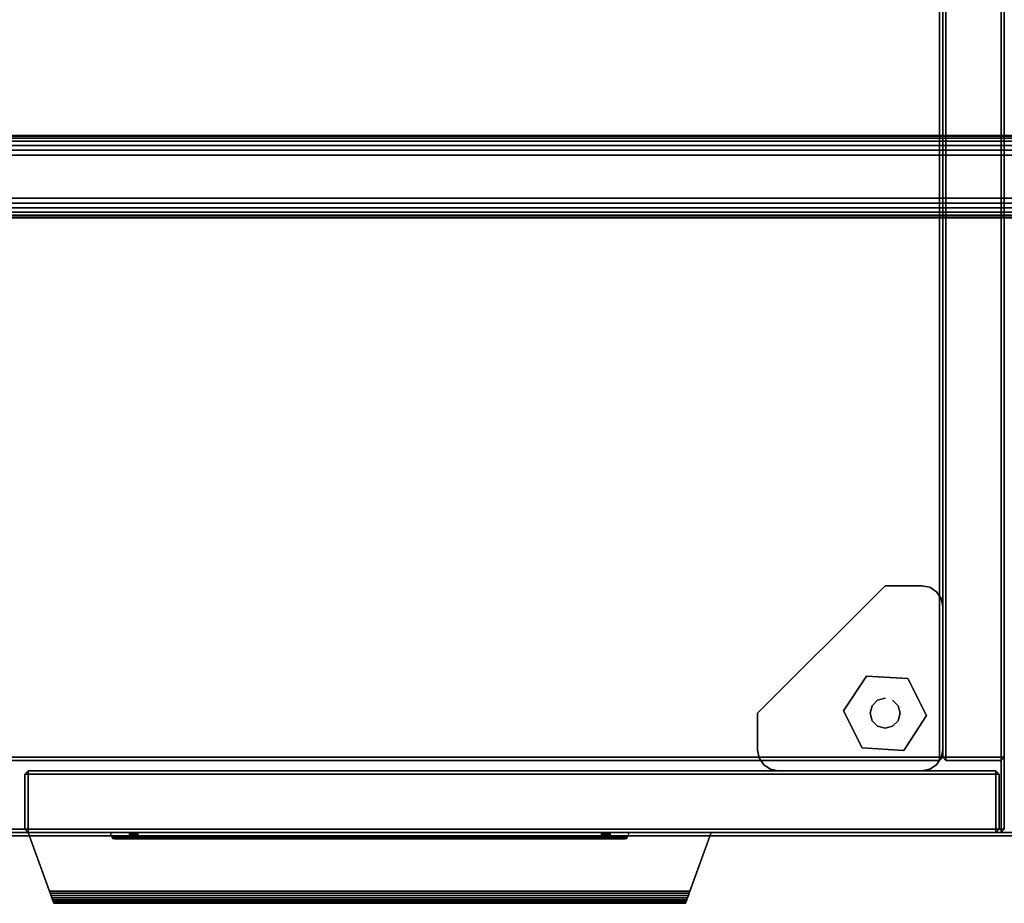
# Model space of a CAD drawing. Header units: inches. Extents: x -213 to 429, y -72 to 85.
# Tile 617 of 656: x 365 to 377, y 61 to 72. Entities that reach past the tile are written whole.
import ezdxf
from ezdxf.enums import TextEntityAlignment as Align

# ---------------------------------------------------------------- set-up
doc = ezdxf.new("R2010")
doc.units = ezdxf.units.IN
doc.header["$LTSCALE"] = 96
doc.header["$MEASUREMENT"] = 0
for name, color, linetype in [('A-FURN-3-BE_HOLD-LEG-BASE', 253, 'Continuous'), ('A-FURN-3-BE_HOLD-STOR-BOTTOM-WOOD-HORIZONTAL', 33, 'Continuous'), ('A-FURN-3-BE_HOLD-STOR-BOTTOM-WOOD-TRIM-HORIZONTAL', 37, 'Continuous'), ('A-FURN-3-BE_HOLD-STOR-BOTTOM-WOOD-TRIM-VERTICAL', 37, 'Continuous'), ('A-FURN-3-BE_HOLD-STOR-DOOR-PULL', 253, 'Continuous'), ('A-FURN-3-BE_HOLD-STOR-DOOR-WOOD-TRIM-HORIZONTAL', 37, 'Continuous'), ('A-FURN-3-BE_HOLD-STOR-DOOR-WOOD-TRIM-VERTICAL', 37, 'Continuous'), ('A-FURN-3-BE_HOLD-STOR-DOOR-WOOD-VERTICAL', 33, 'Continuous'), ('A-FURN-3-BE_HOLD-STOR-SHELF-WOOD-HORIZONTAL', 33, 'Continuous'), ('A-FURN-3-BE_HOLD-STOR-SHELF-WOOD-TRIM-HORIZONTAL', 37, 'Continuous'), ('A-FURN-3-BE_HOLD-STOR-SHELF-WOOD-TRIM-VERTICAL', 37, 'Continuous'), ('A-FURN-3-BE_HOLD-STOR-SIDE-WOOD-TRIM-HORIZONTAL', 37, 'Continuous'), ('A-FURN-3-BE_HOLD-STOR-SIDE-WOOD-TRIM-VERTICAL', 37, 'Continuous'), ('A-FURN-3-BE_HOLD-STOR-SIDE-WOOD-VERTICAL', 33, 'Continuous'), ('A-FURN-3-BE_HOLD-STOR-SUPPORT-GLIDE-METAL', 251, 'Continuous'), ('A-FURN-3-BE_HOLD-STOR-SUPPORT-PLASTIC', 251, 'Continuous'), ('A-FURN-3-BE_HOLD-STOR-TOP-WOOD-HORIZONTAL', 33, 'Continuous'), ('A-FURN-3-BE_HOLD-STOR-TOP-WOOD-TRIM-HORIZONTAL', 37, 'Continuous'), ('A-FURN-3-BE_HOLD-STOR-TOP-WOOD-TRIM-VERTICAL', 37, 'Continuous'), ('A-FURN-HAWORTH-ATT', 251, 'Continuous')]:
    doc.layers.add(name, color=color, linetype=linetype)
doc.styles.get("Standard").update_dxf_attribs({"font": 'trebuc.ttf'})

# ---------------------------------------------------------------- blocks, each defined once
blk = doc.blocks.new('BMAL-1684-YYYYS-1HG-3D-3')
at = {"layer": 'A-FURN-3-BE_HOLD-STOR-TOP-WOOD-HORIZONTAL'}
for points, invisible_edges in [([(0.04, -0.04, 21.35), (83.93, -0.04, 21.35), (83.93, -15.96, 21.35), (0.04, -15.96, 21.35)], 1), ([(83.93, -15.96, 22.1), (83.93, -0.04, 22.1), (0.04, -0.04, 22.1), (0.04, -15.96, 22.1)], 2)]:
    blk.add_3dface(points, dxfattribs=dict(at, invisible_edges=invisible_edges))
at = {"layer": 'A-FURN-3-BE_HOLD-STOR-TOP-WOOD-TRIM-HORIZONTAL'}
for points in [[(0.04, -16, 21.39), (0.04, -15.96, 21.35), (83.93, -15.96, 21.35), (83.93, -16, 21.39)], [(0.04, -15.96, 22.1), (0.04, -16, 22.06), (83.93, -16, 22.06), (83.93, -15.96, 22.1)], [(83.93, -16, 21.39), (83.93, -16, 22.06), (0.04, -16, 22.06), (0.04, -16, 21.39)]]:
    blk.add_3dface(points, dxfattribs=at)
at = {"layer": 'A-FURN-HAWORTH-ATT', "flags": 1}
for tag, p in [('HAWMC', (0, 0)), ('HAWPN', (0, -0.167)), ('HAWSN', (0, -0.333))]:
    blk.add_attdef(tag, text='', height=0.1, dxfattribs=at).set_placement(p, align=Align.TOP_CENTER)
blk = doc.blocks.new('BS22-1624-TTNRWNR-WITH-GLIDES-3D-3')
at = {"layer": 'A-FURN-3-BE_HOLD-STOR-BOTTOM-WOOD-HORIZONTAL'}
for points, invisible_edges in [([(23.92, -15.92, 1.34), (23.92, -0.04, 1.34), (0.04, -0.04, 1.34), (0.04, -15.92, 1.34)], 2), ([(0.04, -0.04, 0.59), (23.92, -0.04, 0.59), (23.92, -15.92, 0.59), (0.04, -15.92, 0.59)], 1)]:
    blk.add_3dface(points, dxfattribs=dict(at, invisible_edges=invisible_edges))
at = {"layer": 'A-FURN-3-BE_HOLD-STOR-BOTTOM-WOOD-TRIM-HORIZONTAL'}
for points in [[(0.04, -15.92, 1.34), (0.04, -15.96, 1.3), (23.92, -15.96, 1.3), (23.92, -15.92, 1.34)], [(0.04, -15.96, 0.63), (0.04, -15.92, 0.59), (23.92, -15.92, 0.59), (23.92, -15.96, 0.63)], [(23.92, -15.96, 0.63), (23.92, -15.96, 1.3), (0.04, -15.96, 1.3), (0.04, -15.96, 0.63)]]:
    blk.add_3dface(points, dxfattribs=at)
at = {"layer": 'A-FURN-3-BE_HOLD-STOR-BOTTOM-WOOD-TRIM-VERTICAL'}
for points in [[(23.92, -15.92, 1.34), (23.96, -15.92, 1.3), (23.96, -0.04, 1.3), (23.92, -0.04, 1.34)], [(23.92, -0.04, 0.59), (23.96, -0.04, 0.63), (23.96, -15.92, 0.63), (23.92, -15.92, 0.59)], [(23.96, -15.92, 1.3), (23.92, -15.92, 1.34), (23.92, -15.96, 1.3)], [(23.96, -15.92, 0.63), (23.92, -15.96, 0.63), (23.92, -15.92, 0.59)], [(23.96, -15.92, 1.3), (23.92, -15.96, 1.3), (23.92, -15.96, 0.63), (23.96, -15.92, 0.63)]]:
    blk.add_3dface(points, dxfattribs=at)
at = {"layer": 'A-FURN-3-BE_HOLD-STOR-DOOR-PULL'}
for points, invisible_edges in [([(12.372, -16.755, 20.913), (12.082, -15.96, 21.185), (12.082, -15.96, 21.13), (12.342, -16.674, 20.731)], 8), ([(19.147, -16.036, 20.786), (19.343, -16.036, 21.088), (13.134, -16.036, 21.088), (13.33, -16.036, 20.786)], 8), ([(13.33, -16.036, 20.786), (13.341, -16.036, 20.772), (19.136, -16.036, 20.772), (19.147, -16.036, 20.786)], 10), ([(13.341, -16.036, 20.772), (13.354, -16.036, 20.76), (19.124, -16.036, 20.76), (19.136, -16.036, 20.772)], 10), ([(13.354, -16.036, 20.76), (13.368, -16.036, 20.751), (19.109, -16.036, 20.751), (19.124, -16.036, 20.76)], 10), ([(13.368, -16.036, 20.751), (13.384, -16.036, 20.744), (19.093, -16.036, 20.744), (19.109, -16.036, 20.751)], 10), ([(13.384, -16.036, 20.744), (13.401, -16.036, 20.74), (19.076, -16.036, 20.74), (19.093, -16.036, 20.744)], 10), ([(13.401, -16.036, 20.74), (13.418, -16.036, 20.738), (19.059, -16.036, 20.738), (19.076, -16.036, 20.74)], 8), ([(20.395, -15.96, 21.185), (20.106, -16.755, 20.913), (20.135, -16.674, 20.731), (20.395, -15.96, 21.13)], 2), ([(12.381, -16.78, 20.9), (12.372, -16.755, 20.913), (12.342, -16.674, 20.731), (12.352, -16.7, 20.721)], 10), ([(12.352, -16.7, 20.721), (12.362, -16.727, 20.718), (12.388, -16.8, 20.882), (12.381, -16.78, 20.9)], 10), ([(12.394, -16.815, 20.858), (12.388, -16.8, 20.882), (12.362, -16.727, 20.718), (12.372, -16.754, 20.723)], 10), ([(12.372, -16.754, 20.723), (12.381, -16.779, 20.736), (12.396, -16.822, 20.832), (12.394, -16.815, 20.858)], 10), ([(20.106, -16.754, 20.723), (20.084, -16.815, 20.858), (20.081, -16.822, 20.832), (20.097, -16.779, 20.736)], 5), ([(20.116, -16.727, 20.718), (20.089, -16.8, 20.882), (20.084, -16.815, 20.858), (20.106, -16.754, 20.723)], 5), ([(20.126, -16.7, 20.721), (20.097, -16.78, 20.9), (20.089, -16.8, 20.882), (20.116, -16.727, 20.718)], 5), ([(20.106, -16.755, 20.913), (20.097, -16.78, 20.9), (20.126, -16.7, 20.721), (20.135, -16.674, 20.731)], 10), ([(12.396, -16.822, 20.804), (12.396, -16.822, 20.832), (12.381, -16.779, 20.736), (12.388, -16.8, 20.754)], 10), ([(12.388, -16.8, 20.754), (12.393, -16.814, 20.777), (12.396, -16.822, 20.804)], 8), ([(20.097, -16.779, 20.736), (20.081, -16.822, 20.832), (20.081, -16.822, 20.804), (20.089, -16.8, 20.754)], 5), ([(20.089, -16.8, 20.754), (20.081, -16.822, 20.804), (20.084, -16.814, 20.777)], 1)]:
    blk.add_3dface(points, dxfattribs=dict(at, invisible_edges=invisible_edges))
at = {"layer": 'A-FURN-3-BE_HOLD-STOR-DOOR-WOOD-TRIM-HORIZONTAL'}
for points in [[(23.858, -15.21, 1.505), (23.858, -15.25, 1.465), (12.082, -15.25, 1.465), (12.082, -15.21, 1.505)], [(12.082, -15.21, 21.185), (12.082, -15.25, 21.225), (23.858, -15.25, 21.225), (23.858, -15.21, 21.185)], [(23.858, -15.25, 1.465), (23.858, -15.92, 1.465), (12.082, -15.92, 1.465), (12.082, -15.25, 1.465)], [(23.858, -15.92, 21.225), (23.858, -15.25, 21.225), (12.082, -15.25, 21.225), (12.082, -15.92, 21.225)], [(12.082, -15.96, 1.505), (12.082, -15.92, 1.465), (23.858, -15.92, 1.465), (23.858, -15.96, 1.505)], [(23.858, -15.96, 21.185), (23.858, -15.92, 21.225), (12.082, -15.92, 21.225), (12.082, -15.96, 21.185)]]:
    blk.add_3dface(points, dxfattribs=at)
at = {"layer": 'A-FURN-3-BE_HOLD-STOR-DOOR-WOOD-TRIM-VERTICAL'}
for points in [[(12.082, -15.25, 21.225), (12.082, -15.21, 21.185), (12.042, -15.25, 21.185)], [(12.082, -15.25, 1.465), (12.042, -15.25, 1.505), (12.082, -15.21, 1.505)], [(12.042, -15.25, 21.185), (12.082, -15.21, 21.185), (12.082, -15.21, 1.505), (12.042, -15.25, 1.505)], [(23.858, -15.25, 1.465), (23.858, -15.21, 1.505), (23.897, -15.25, 1.505)], [(23.858, -15.25, 21.225), (23.897, -15.25, 21.185), (23.858, -15.21, 21.185)], [(23.897, -15.25, 1.505), (23.858, -15.21, 1.505), (23.858, -15.21, 21.185), (23.897, -15.25, 21.185)], [(12.082, -15.25, 21.225), (12.042, -15.25, 21.185), (12.042, -15.92, 21.185), (12.082, -15.92, 21.225)], [(12.082, -15.92, 1.465), (12.042, -15.92, 1.505), (12.042, -15.25, 1.505), (12.082, -15.25, 1.465)], [(12.042, -15.25, 1.505), (12.042, -15.92, 1.505), (12.042, -15.92, 21.185), (12.042, -15.25, 21.185)], [(23.858, -15.25, 1.465), (23.897, -15.25, 1.505), (23.897, -15.92, 1.505), (23.858, -15.92, 1.465)], [(23.858, -15.92, 21.225), (23.897, -15.92, 21.185), (23.897, -15.25, 21.185), (23.858, -15.25, 21.225)], [(23.897, -15.25, 21.185), (23.897, -15.92, 21.185), (23.897, -15.92, 1.505), (23.897, -15.25, 1.505)], [(12.042, -15.92, 21.185), (12.042, -15.92, 21.185), (12.082, -15.96, 21.185), (12.082, -15.92, 21.225)], [(12.082, -15.96, 1.505), (12.082, -15.96, 1.505), (12.042, -15.92, 1.505), (12.082, -15.92, 1.465)], [(12.042, -15.92, 1.505), (12.082, -15.96, 1.505), (12.082, -15.96, 21.185), (12.042, -15.92, 21.185)], [(23.897, -15.92, 1.505), (23.897, -15.92, 1.505), (23.858, -15.96, 1.505), (23.858, -15.92, 1.465)], [(23.858, -15.96, 21.185), (23.858, -15.96, 21.185), (23.897, -15.92, 21.185), (23.858, -15.92, 21.225)], [(23.897, -15.92, 21.185), (23.858, -15.96, 21.185), (23.858, -15.96, 1.505), (23.897, -15.92, 1.505)]]:
    blk.add_3dface(points, dxfattribs=at)
at = {"layer": 'A-FURN-3-BE_HOLD-STOR-DOOR-WOOD-VERTICAL'}
for points, invisible_edges in [([(12.082, -15.21, 1.505), (12.082, -15.21, 21.185), (23.858, -15.21, 21.185), (23.858, -15.21, 1.505)], 1), ([(23.858, -15.96, 1.505), (23.858, -15.96, 21.185), (12.082, -15.96, 21.185), (12.082, -15.96, 1.505)], 4)]:
    blk.add_3dface(points, dxfattribs=dict(at, invisible_edges=invisible_edges))
at = {"layer": 'A-FURN-3-BE_HOLD-STOR-SHELF-WOOD-HORIZONTAL', "invisible_edges": 10}
for points in [[(23.17, -0.977, 13.922), (23.17, -15.045, 13.922), (0.79, -15.045, 13.922), (0.79, -0.977, 13.922)], [(23.17, -15.045, 14.672), (23.17, -0.977, 14.672), (0.79, -0.977, 14.672), (0.79, -15.045, 14.672)]]:
    blk.add_3dface(points, dxfattribs=at)
at = {"layer": 'A-FURN-3-BE_HOLD-STOR-SHELF-WOOD-TRIM-HORIZONTAL'}
for points in [[(23.17, -15.085, 13.962), (0.79, -15.085, 13.962), (0.79, -15.045, 13.922), (23.17, -15.045, 13.922)], [(23.17, -15.045, 14.672), (0.79, -15.045, 14.672), (0.79, -15.085, 14.632), (23.17, -15.085, 14.632)], [(0.79, -15.085, 13.962), (23.17, -15.085, 13.962), (23.17, -15.085, 14.632), (0.79, -15.085, 14.632)], [(23.21, -15.045, 13.962), (23.17, -15.085, 13.962), (23.17, -15.085, 13.962), (23.17, -15.045, 13.922)], [(23.21, -15.045, 14.632), (23.17, -15.045, 14.672), (23.17, -15.045, 14.672), (23.17, -15.085, 14.632)], [(23.21, -15.045, 13.962), (23.21, -15.045, 14.632), (23.17, -15.085, 14.632), (23.17, -15.085, 13.962)]]:
    blk.add_3dface(points, dxfattribs=at)
at = {"layer": 'A-FURN-3-BE_HOLD-STOR-SHELF-WOOD-TRIM-VERTICAL'}
for points in [[(23.17, -0.977, 13.922), (23.21, -0.977, 13.962), (23.21, -15.045, 13.962), (23.17, -15.045, 13.922)], [(23.17, -15.045, 14.672), (23.21, -15.045, 14.632), (23.21, -0.977, 14.632), (23.17, -0.977, 14.672)], [(23.21, -15.045, 14.632), (23.21, -15.045, 13.962), (23.21, -0.977, 13.962), (23.21, -0.977, 14.632)]]:
    blk.add_3dface(points, dxfattribs=at)
at = {"layer": 'A-FURN-3-BE_HOLD-STOR-SIDE-WOOD-TRIM-HORIZONTAL'}
for points in [[(23.21, -15.045, 21.31), (23.25, -15.045, 21.35), (23.25, -0.04, 21.35), (23.21, -0.04, 21.31)], [(23.21, -0.04, 1.38), (23.25, -0.04, 1.34), (23.25, -15.045, 1.34), (23.21, -15.045, 1.38)], [(23.92, -0.04, 21.35), (23.25, -0.04, 21.35), (23.25, -15.045, 21.35), (23.92, -15.045, 21.35)], [(23.96, -0.04, 21.31), (23.92, -0.04, 21.35), (23.92, -15.045, 21.35), (23.96, -15.045, 21.31)], [(23.96, -15.045, 1.38), (23.92, -15.045, 1.34), (23.92, -0.04, 1.34), (23.96, -0.04, 1.38)]]:
    blk.add_3dface(points, dxfattribs=at)
at = {"layer": 'A-FURN-3-BE_HOLD-STOR-SIDE-WOOD-TRIM-VERTICAL'}
for points in [[(23.21, -15.045, 1.38), (23.25, -15.085, 1.38), (23.25, -15.085, 21.31), (23.21, -15.045, 21.31)], [(23.25, -15.045, 21.35), (23.21, -15.045, 21.31), (23.25, -15.085, 21.31)], [(23.25, -15.045, 1.34), (23.25, -15.085, 1.38), (23.21, -15.045, 1.38)], [(23.25, -15.045, 21.35), (23.25, -15.085, 21.31), (23.92, -15.085, 21.31), (23.92, -15.045, 21.35)], [(23.92, -15.045, 1.34), (23.92, -15.085, 1.38), (23.25, -15.085, 1.38), (23.25, -15.045, 1.34)], [(23.92, -15.085, 21.31), (23.25, -15.085, 21.31), (23.25, -15.085, 1.38), (23.92, -15.085, 1.38)], [(23.92, -15.085, 1.38), (23.96, -15.045, 1.38), (23.96, -15.045, 21.31), (23.92, -15.085, 21.31)], [(23.92, -15.045, 21.35), (23.92, -15.085, 21.31), (23.96, -15.045, 21.31)], [(23.92, -15.045, 1.34), (23.96, -15.045, 1.38), (23.92, -15.085, 1.38)]]:
    blk.add_3dface(points, dxfattribs=at)
at = {"layer": 'A-FURN-3-BE_HOLD-STOR-SIDE-WOOD-VERTICAL'}
for points, invisible_edges in [([(23.21, -15.045, 21.31), (23.21, -0.04, 21.31), (23.21, -0.04, 1.38), (23.21, -15.045, 1.38)], 2), ([(23.96, -0.04, 1.38), (23.96, -0.04, 21.31), (23.96, -15.045, 21.31), (23.96, -15.045, 1.38)], 1)]:
    blk.add_3dface(points, dxfattribs=dict(at, invisible_edges=invisible_edges))
at = {"layer": 'A-FURN-3-BE_HOLD-STOR-SUPPORT-GLIDE-METAL'}
for points, invisible_edges in [([(22.005, -14.48), (22.282, -14.058), (22.786, -14.087), (22.232, -14.932)], 4), ([(22.232, -14.932, 0.231), (22.786, -14.087, 0.231), (22.282, -14.058, 0.231), (22.005, -14.48, 0.231)], 1), ([(22.232, -14.932), (22.786, -14.087), (23.014, -14.538), (22.736, -14.961)], 1), ([(22.736, -14.961, 0.231), (23.014, -14.538, 0.231), (22.786, -14.087, 0.231), (22.232, -14.932, 0.231)], 4)]:
    blk.add_3dface(points, dxfattribs=dict(at, invisible_edges=invisible_edges))
for points in [[(22.282, -14.058, 0.231), (22.282, -14.058), (22.005, -14.48), (22.005, -14.48, 0.231)], [(22.786, -14.087, 0.231), (22.786, -14.087), (22.282, -14.058), (22.282, -14.058, 0.231)], [(23.014, -14.538, 0.231), (23.014, -14.538), (22.786, -14.087), (22.786, -14.087, 0.231)], [(22.005, -14.48, 0.231), (22.005, -14.48), (22.232, -14.932), (22.232, -14.932, 0.231)], [(22.736, -14.961, 0.231), (22.736, -14.961), (23.014, -14.538), (23.014, -14.538, 0.231)], [(22.232, -14.932, 0.231), (22.232, -14.932), (22.736, -14.961), (22.736, -14.961, 0.231)]]:
    blk.add_3dface(points, dxfattribs=at)
at = {"layer": 'A-FURN-3-BE_HOLD-STOR-SUPPORT-PLASTIC'}
for points, invisible_edges in [([(22.958, -12.958, 0.321), (23.054, -12.977, 0.321), (20.977, -15.054, 0.321), (20.958, -14.958, 0.321)], 10), ([(20.958, -14.958, 0.321), (20.958, -14.509, 0.321), (22.509, -12.958, 0.321), (22.958, -12.958, 0.321)], 8), ([(21.032, -15.136, 0.321), (20.977, -15.054, 0.321), (23.054, -12.977, 0.321), (23.136, -13.032, 0.321)], 10), ([(23.136, -13.032, 0.321), (23.191, -13.114, 0.321), (21.114, -15.191, 0.321), (21.032, -15.136, 0.321)], 10), ([(21.21, -15.21, 0.321), (21.114, -15.191, 0.321), (23.191, -13.114, 0.321), (23.21, -13.21, 0.321)], 10), ([(23.21, -13.21, 0.321), (23.21, -14.958, 0.321), (22.958, -15.21, 0.321), (21.21, -15.21, 0.321)], 10), ([(23.054, -15.191, 0.321), (22.958, -15.21, 0.321), (23.21, -14.958, 0.321), (23.191, -15.054, 0.321)], 10), ([(23.191, -15.054, 0.321), (23.136, -15.136, 0.321), (23.054, -15.191, 0.321)], 8)]:
    blk.add_3dface(points, dxfattribs=dict(at, invisible_edges=invisible_edges))
blk.add_3dface([(22.509, -12.958, 0.59), (22.509, -12.958, 0.321), (20.958, -14.509, 0.321), (20.958, -14.509, 0.59)], dxfattribs=at)
at = {"layer": 'A-FURN-3-BE_HOLD-STOR-TOP-WOOD-HORIZONTAL', "invisible_edges": 10}
for points in [[(23.17, -0.977, 20.6), (23.17, -15.045, 20.6), (0.79, -15.045, 20.6), (0.79, -0.977, 20.6)], [(23.17, -15.045, 21.35), (23.17, -0.977, 21.35), (0.79, -0.977, 21.35), (0.79, -15.045, 21.35)]]:
    blk.add_3dface(points, dxfattribs=at)
at = {"layer": 'A-FURN-3-BE_HOLD-STOR-TOP-WOOD-TRIM-HORIZONTAL'}
for points in [[(23.17, -15.085, 20.64), (0.79, -15.085, 20.64), (0.79, -15.045, 20.6), (23.17, -15.045, 20.6)], [(23.17, -15.045, 21.35), (0.79, -15.045, 21.35), (0.79, -15.085, 21.31), (23.17, -15.085, 21.31)], [(0.79, -15.085, 20.64), (23.17, -15.085, 20.64), (23.17, -15.085, 21.31), (0.79, -15.085, 21.31)], [(23.21, -15.045, 20.64), (23.17, -15.085, 20.64), (23.17, -15.085, 20.64), (23.17, -15.045, 20.6)], [(23.21, -15.045, 21.31), (23.17, -15.045, 21.35), (23.17, -15.045, 21.35), (23.17, -15.085, 21.31)], [(23.21, -15.045, 20.64), (23.21, -15.045, 21.31), (23.17, -15.085, 21.31), (23.17, -15.085, 20.64)]]:
    blk.add_3dface(points, dxfattribs=at)
at = {"layer": 'A-FURN-3-BE_HOLD-STOR-TOP-WOOD-TRIM-VERTICAL'}
for points in [[(23.17, -0.977, 20.6), (23.21, -0.977, 20.64), (23.21, -15.045, 20.64), (23.17, -15.045, 20.6)], [(23.17, -15.045, 21.35), (23.21, -15.045, 21.31), (23.21, -0.977, 21.31), (23.17, -0.977, 21.35)], [(23.21, -15.045, 21.31), (23.21, -15.045, 20.64), (23.21, -0.977, 20.64), (23.21, -0.977, 21.31)]]:
    blk.add_3dface(points, dxfattribs=at)
at = {"layer": 'A-FURN-HAWORTH-ATT', "flags": 1}
for tag, p in [('HAWMC', (0, 0)), ('HAWPN', (0, -0.167)), ('HAWSN', (0, -0.333))]:
    blk.add_attdef(tag, text='', height=0.1, dxfattribs=at).set_placement(p, align=Align.TOP_CENTER)
at = {"layer": 'A-FURN-3-BE_HOLD-STOR-DOOR-PULL'}
mesh = blk.add_polymesh((2, 15), dxfattribs=at)
for k, corner in enumerate([(20.395, -15.96, 21.13), (20.135, -16.674, 20.731), (20.126, -16.7, 20.721), (20.116, -16.727, 20.718), (20.106, -16.754, 20.723), (20.097, -16.779, 20.736), (20.089, -16.8, 20.754), (20.084, -16.814, 20.777), (20.081, -16.822, 20.804), (20.081, -16.822, 20.832), (20.084, -16.815, 20.858), (20.089, -16.8, 20.882), (20.097, -16.78, 20.9), (20.106, -16.755, 20.913), (20.395, -15.96, 21.185), (12.082, -15.96, 21.13), (12.342, -16.674, 20.731), (12.352, -16.7, 20.721), (12.362, -16.727, 20.718), (12.372, -16.754, 20.723), (12.381, -16.779, 20.736), (12.388, -16.8, 20.754), (12.393, -16.814, 20.777), (12.396, -16.822, 20.804), (12.396, -16.822, 20.832), (12.394, -16.815, 20.858), (12.388, -16.8, 20.882), (12.381, -16.78, 20.9), (12.372, -16.755, 20.913), (12.082, -15.96, 21.185)]):
    mesh.set_mesh_vertex(divmod(k, 15), corner)
mesh = blk.add_polymesh((16, 5), dxfattribs=at)
for k, corner in enumerate([(19.343, -16.036, 21.088), (19.366, -16.033, 21.089), (19.372, -16.026, 21.093), (19.375, -16.016, 21.099), (19.395, -15.96, 21.13), (19.147, -16.036, 20.786), (19.155, -16.033, 20.78), (19.162, -16.026, 20.776), (19.164, -16.016, 20.775), (19.164, -15.96, 20.775), (19.136, -16.036, 20.772), (19.144, -16.033, 20.766), (19.149, -16.026, 20.761), (19.151, -16.016, 20.759), (19.151, -15.96, 20.759), (19.124, -16.036, 20.76), (19.13, -16.033, 20.753), (19.134, -16.026, 20.747), (19.136, -16.016, 20.745), (19.136, -15.96, 20.745), (19.109, -16.036, 20.751), (19.114, -16.033, 20.743), (19.117, -16.026, 20.736), (19.119, -16.016, 20.733), (19.119, -15.96, 20.733), (19.093, -16.036, 20.744), (19.096, -16.033, 20.735), (19.099, -16.026, 20.728), (19.1, -16.016, 20.725), (19.1, -15.96, 20.725), (19.076, -16.036, 20.74), (19.077, -16.033, 20.73), (19.079, -16.026, 20.723), (19.08, -16.016, 20.72), (19.08, -15.96, 20.72), (19.059, -16.036, 20.738), (19.059, -16.033, 20.728), (19.059, -16.026, 20.721), (19.059, -16.016, 20.718), (19.059, -15.96, 20.718), (13.418, -16.036, 20.738), (13.418, -16.033, 20.728), (13.418, -16.026, 20.721), (13.418, -16.016, 20.718), (13.418, -15.96, 20.718), (13.401, -16.036, 20.74), (13.4, -16.033, 20.73), (13.399, -16.026, 20.723), (13.398, -16.016, 20.72), (13.398, -15.96, 20.72), (13.384, -16.036, 20.744), (13.382, -16.033, 20.735), (13.379, -16.026, 20.728), (13.378, -16.016, 20.725), (13.378, -15.96, 20.725), (13.368, -16.036, 20.751), (13.364, -16.033, 20.743), (13.36, -16.026, 20.736), (13.359, -16.016, 20.733), (13.359, -15.96, 20.733), (13.354, -16.036, 20.76), (13.348, -16.033, 20.753), (13.343, -16.026, 20.747), (13.342, -16.016, 20.745), (13.342, -15.96, 20.745), (13.341, -16.036, 20.772), (13.334, -16.033, 20.766), (13.328, -16.026, 20.761), (13.326, -16.016, 20.759), (13.326, -15.96, 20.759), (13.33, -16.036, 20.786), (13.322, -16.033, 20.78), (13.316, -16.026, 20.776), (13.314, -16.016, 20.775), (13.314, -15.96, 20.775), (13.134, -16.036, 21.088), (13.111, -16.033, 21.089), (13.105, -16.026, 21.093), (13.103, -16.016, 21.099), (13.082, -15.96, 21.13)]):
    mesh.set_mesh_vertex(divmod(k, 5), corner)
at = {"layer": 'A-FURN-3-BE_HOLD-STOR-SUPPORT-GLIDE-METAL'}
mesh = blk.add_polymesh((2, 12), dxfattribs=dict(at, n_close=True))
for k, corner in enumerate([(22.509, -14.327, 0.231), (22.418, -14.352, 0.231), (22.352, -14.418, 0.231), (22.327, -14.509, 0.231), (22.352, -14.6, 0.231), (22.418, -14.667, 0.231), (22.509, -14.691, 0.231), (22.6, -14.667, 0.231), (22.667, -14.6, 0.231), (22.691, -14.509, 0.231), (22.667, -14.418, 0.231), (22.6, -14.352, 0.231), (22.509, -14.327, 0.365), (22.418, -14.352, 0.365), (22.352, -14.418, 0.365), (22.327, -14.509, 0.365), (22.352, -14.6, 0.365), (22.418, -14.667, 0.365), (22.509, -14.691, 0.365), (22.6, -14.667, 0.365), (22.667, -14.6, 0.365), (22.691, -14.509, 0.365), (22.667, -14.418, 0.365), (22.6, -14.352, 0.365)]):
    mesh.set_mesh_vertex(divmod(k, 12), corner)
at = {"layer": 'A-FURN-3-BE_HOLD-STOR-SUPPORT-PLASTIC'}
mesh = blk.add_polymesh((2, 17), dxfattribs=at)
for k, corner in enumerate([(22.509, -12.958, 0.59), (22.958, -12.958, 0.59), (23.054, -12.977, 0.59), (23.136, -13.032, 0.59), (23.191, -13.114, 0.59), (23.21, -13.21, 0.59), (23.21, -14.958, 0.59), (23.191, -15.054, 0.59), (23.136, -15.136, 0.59), (23.054, -15.191, 0.59), (22.958, -15.21, 0.59), (21.21, -15.21, 0.59), (21.114, -15.191, 0.59), (21.032, -15.136, 0.59), (20.977, -15.054, 0.59), (20.958, -14.958, 0.59), (20.958, -14.509, 0.59), (22.509, -12.958, 0.321), (22.958, -12.958, 0.321), (23.054, -12.977, 0.321), (23.136, -13.032, 0.321), (23.191, -13.114, 0.321), (23.21, -13.21, 0.321), (23.21, -14.958, 0.321), (23.191, -15.054, 0.321), (23.136, -15.136, 0.321), (23.054, -15.191, 0.321), (22.958, -15.21, 0.321), (21.21, -15.21, 0.321), (21.114, -15.191, 0.321), (21.032, -15.136, 0.321), (20.977, -15.054, 0.321), (20.958, -14.958, 0.321), (20.958, -14.509, 0.321)]):
    mesh.set_mesh_vertex(divmod(k, 17), corner)
blk = doc.blocks.new('BAZS-1684-S2NN-3D-3')
at = {"layer": 'A-FURN-HAWORTH-ATT', "flags": 1}
for tag, p in [('HAWMC', (0, 0)), ('HAWPN', (0, -0.167)), ('HAWSN', (0, -0.333))]:
    blk.add_attdef(tag, text='', height=0.1, dxfattribs=at).set_placement(p, align=Align.TOP_CENTER)
at = {"layer": 'A-FURN-3-BE_HOLD-LEG-BASE'}
mesh = blk.add_polymesh((2, 28), dxfattribs=at)
for k, corner in enumerate([(79.817, -8.24, 7.205), (79.817, -7.72, 7.205), (79.818, -7.658, 7.197), (79.821, -7.6, 7.173), (79.826, -7.55, 7.135), (79.832, -7.512, 7.086), (79.839, -7.488, 7.028), (79.846, -7.48, 6.965), (80.032, -7.48, 5.445), (80.039, -7.488, 5.382), (80.046, -7.512, 5.324), (80.052, -7.55, 5.275), (80.057, -7.6, 5.237), (80.06, -7.658, 5.213), (80.061, -7.72, 5.205), (80.061, -8.24, 5.205), (80.06, -8.302, 5.213), (80.057, -8.36, 5.237), (80.052, -8.41, 5.275), (80.046, -8.448, 5.324), (80.039, -8.472, 5.382), (80.032, -8.48, 5.445), (79.846, -8.48, 6.965), (79.839, -8.472, 7.028), (79.832, -8.448, 7.086), (79.826, -8.41, 7.135), (79.821, -8.36, 7.173), (79.818, -8.302, 7.197), (4.103, -8.24, 7.205), (4.103, -7.72, 7.205), (4.102, -7.658, 7.197), (4.099, -7.6, 7.173), (4.094, -7.55, 7.135), (4.088, -7.512, 7.086), (4.081, -7.488, 7.028), (4.074, -7.48, 6.965), (3.888, -7.48, 5.445), (3.881, -7.488, 5.382), (3.874, -7.512, 5.324), (3.868, -7.55, 5.275), (3.863, -7.6, 5.237), (3.86, -7.658, 5.213), (3.859, -7.72, 5.205), (3.859, -8.24, 5.205), (3.86, -8.302, 5.213), (3.863, -8.36, 5.237), (3.868, -8.41, 5.275), (3.874, -8.448, 5.324), (3.881, -8.472, 5.382), (3.888, -8.48, 5.445), (4.074, -8.48, 6.965), (4.081, -8.472, 7.028), (4.088, -8.448, 7.086), (4.094, -8.41, 7.135), (4.099, -8.36, 7.173), (4.102, -8.302, 7.197)]):
    mesh.set_mesh_vertex(divmod(k, 28), corner)

msp = doc.modelspace()

# ---------------------------------------------------------------- block references
for name, p in [('BMAL-1684-YYYYS-1HG-3D-3', (323.502, 77.848)), ('BAZS-1684-S2NN-3D-3', (323.502, 77.848)), ('BS22-1624-TTNRWNR-WITH-GLIDES-3D-3', (353.462, 77.848))]:
    msp.add_blockref(name, p)

doc.saveas('drawing.dxf')
